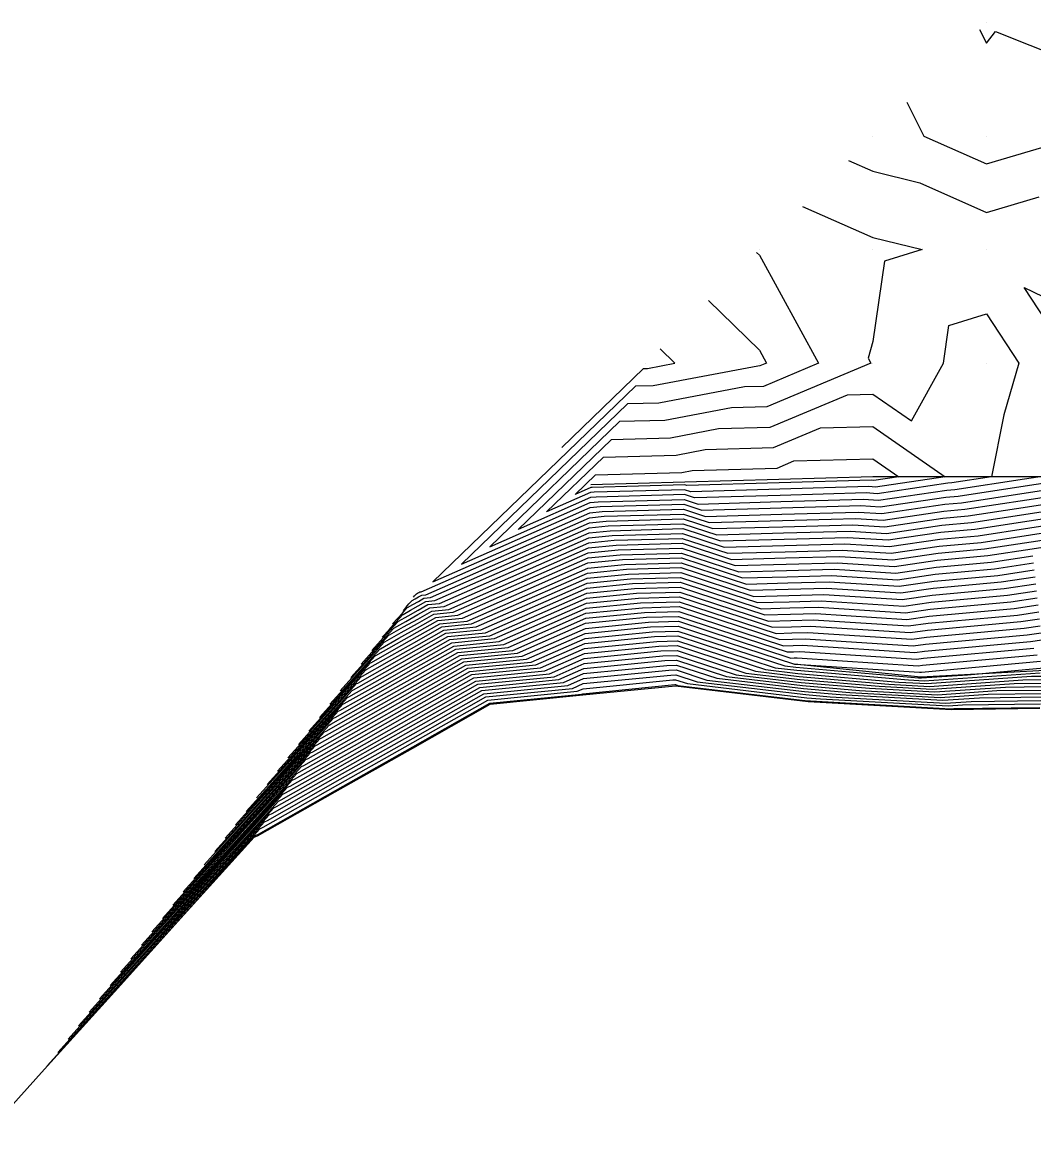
# Model space of a CAD drawing. Extents: x 2188792 to 2191981, y 386090 to 389710.
# Drawn here: x 2191185.3 to 2191274.3, y 389281.3 to 389380.3 of the extents above; entities that cross this region are included whole.
import ezdxf

# ---------------------------------------------------------------- set-up
doc = ezdxf.new("R2010")
doc.units = 0
for name, color, linetype in [('DTM Contours Major', 7, 'Continuous'), ('DTM Contours Minor', 7, 'Continuous'), ('Exist DTM QL2 LIDAR Elevation Point', 7, 'Continuous'), ('PH Exist DTM Breakline', 7, 'Continuous')]:
    doc.layers.add(name, color=color, linetype=linetype)

msp = doc.modelspace()

# ---------------------------------------------------------------- linework, layer by layer
at = {"layer": 'DTM Contours Major'}
for points in [[(2191269.62, 389379.723), (2191270.228, 389378.509), (2191271.009, 389379.549), (2191280.229, 389375.863)], [(2191245.733, 389355.835), (2191250.226, 389351.463), (2191250.848, 389350.328), (2191250.267, 389350.084), (2191250.07, 389350.079), (2191240.876, 389348.346), (2191239.308, 389348.302), (2191221.462, 389331.086), (2191235.285, 389337.162), (2191236.368, 389337.269), (2191243.55, 389337.472), (2191245.479, 389336.841), (2191252.204, 389337.032), (2191258.928, 389337.222), (2191260.999, 389337.088), (2191266.558, 389337.909), (2191268.032, 389338.042), (2191273.713, 389338.913), (2191280.106, 389339.894)], [(2191243.65, 389339.618), (2191235.478, 389339.387), (2191235.369, 389339.376), (2191233.98, 389338.765), (2191235.774, 389340.496), (2191243.382, 389340.712), (2191244.306, 389340.886), (2191251.776, 389341.097), (2191253.261, 389341.719), (2191260.227, 389341.917), (2191262.51, 389340.327), (2191260.305, 389340.001), (2191260.097, 389340.015), (2191251.97, 389339.785), (2191243.844, 389339.555), (2191243.65, 389339.618)], [(2191216.07, 389325.012), (2191216.845, 389325.87), (2191217.62, 389326.728), (2191218.396, 389327.585), (2191218.431, 389327.602), (2191219.293, 389328.089), (2191220.155, 389328.576), (2191221.016, 389329.063), (2191222.043, 389329.165), (2191235.2, 389334.948), (2191237.258, 389335.151), (2191243.449, 389335.327), (2191247.113, 389334.128), (2191252.437, 389334.279), (2191257.76, 389334.429), (2191261.694, 389334.176), (2191266.13, 389334.831), (2191269.48, 389335.133), (2191274.043, 389335.833), (2191279.179, 389336.62)], [(2191211.459, 389319.115), (2191213.095, 389320.925), (2191214.731, 389322.734), (2191216.367, 389324.544), (2191216.443, 389324.578), (2191218.261, 389325.606), (2191220.079, 389326.634), (2191221.897, 389327.662), (2191224.063, 389327.876), (2191235.115, 389332.734), (2191238.148, 389333.034), (2191243.348, 389333.181), (2191248.747, 389331.415), (2191252.67, 389331.526), (2191256.592, 389331.637), (2191262.389, 389331.263), (2191265.702, 389331.752), (2191270.928, 389332.224), (2191274.374, 389332.752)], [(2191206.849, 389313.218), (2191209.346, 389315.979), (2191211.842, 389318.741), (2191214.339, 389321.502), (2191214.454, 389321.555), (2191217.228, 389323.124), (2191220.003, 389324.693), (2191222.777, 389326.261), (2191226.083, 389326.588), (2191235.03, 389330.52), (2191239.038, 389330.916), (2191243.248, 389331.035), (2191250.382, 389328.702), (2191252.903, 389328.773), (2191255.424, 389328.844), (2191263.083, 389328.35), (2191265.273, 389328.673), (2191272.376, 389329.314), (2191274.704, 389329.671)], [(2191202.239, 389307.321), (2191205.596, 389311.034), (2191208.953, 389314.747), (2191212.31, 389318.461), (2191212.465, 389318.532), (2191216.196, 389320.641), (2191219.927, 389322.751), (2191223.657, 389324.86), (2191228.103, 389325.299), (2191234.945, 389328.306), (2191239.928, 389328.798), (2191243.147, 389328.889), (2191252.016, 389325.988), (2191253.136, 389326.02), (2191254.256, 389326.052), (2191263.778, 389325.437), (2191264.845, 389325.595), (2191273.824, 389326.405), (2191275.034, 389326.59)], [(2191197.629, 389301.423), (2191201.847, 389306.089), (2191206.064, 389310.754), (2191210.282, 389315.419), (2191210.477, 389315.508), (2191215.164, 389318.159), (2191219.85, 389320.809), (2191224.537, 389323.459), (2191230.123, 389324.01), (2191234.86, 389326.093), (2191240.818, 389326.68), (2191243.046, 389326.743), (2191252.463, 389323.663), (2191253.42, 389323.55), (2191264.224, 389322.623), (2191264.497, 389322.608), (2191268.546, 389322.889), (2191275.272, 389323.496)], [(2191193.019, 389295.526), (2191198.097, 389301.143), (2191203.175, 389306.76), (2191208.254, 389312.377), (2191208.488, 389312.485), (2191214.131, 389315.676), (2191219.774, 389318.867), (2191225.418, 389322.058), (2191232.143, 389322.722), (2191234.775, 389323.879), (2191241.707, 389324.563), (2191242.946, 389324.598), (2191248.178, 389322.886), (2191253.909, 389322.21), (2191259.911, 389321.695), (2191265.676, 389321.377), (2191271.904, 389321.809), (2191275.195, 389321.852)], [(2191188.408, 389289.629), (2191194.347, 389296.198), (2191200.286, 389302.767), (2191206.225, 389309.336), (2191206.499, 389309.462), (2191213.099, 389313.193), (2191219.698, 389316.925), (2191226.298, 389320.657), (2191234.164, 389321.433), (2191234.69, 389321.665), (2191242.597, 389322.445), (2191242.845, 389322.452), (2191243.892, 389322.109), (2191254.397, 389320.87), (2191255.598, 389320.767), (2191266.855, 389320.146), (2191268.102, 389320.232), (2191274.981, 389320.322)]]:
    msp.add_lwpolyline(points, dxfattribs=at)
at = {"layer": 'DTM Contours Minor'}
for points in [[(2191263.222, 389373.324), (2191264.721, 389370.33), (2191270.228, 389367.873), (2191278.487, 389370.33)], [(2191258.076, 389368.179), (2191260.227, 389367.225), (2191264.34, 389366.216), (2191270.228, 389363.59), (2191274.87, 389364.971)], [(2191254.033, 389364.135), (2191260.227, 389361.388), (2191264.549, 389360.329), (2191261.254, 389359.302), (2191260.227, 389352.225), (2191259.795, 389350.76), (2191260.032, 389350.328), (2191250.871, 389346.489), (2191247.764, 389346.401), (2191241.878, 389345.292), (2191237.894, 389345.18), (2191226.469, 389334.158), (2191235.319, 389338.048), (2191236.012, 389338.116), (2191243.59, 389338.331), (2191244.825, 389337.927), (2191252.11, 389338.133), (2191259.396, 389338.339), (2191260.722, 389338.253), (2191266.729, 389339.141), (2191267.452, 389339.206), (2191273.581, 389340.146), (2191274.762, 389340.327)], [(2191249.978, 389360.08), (2191250.226, 389359.839), (2191255.44, 389350.328), (2191250.569, 389348.287), (2191248.917, 389348.24), (2191241.377, 389346.819), (2191238.601, 389346.741), (2191223.966, 389332.622), (2191235.302, 389337.605), (2191236.19, 389337.693), (2191243.57, 389337.901), (2191245.152, 389337.384), (2191252.157, 389337.582), (2191259.162, 389337.781), (2191260.86, 389337.671), (2191266.644, 389338.525), (2191267.742, 389338.624), (2191273.647, 389339.53), (2191278.847, 389340.327)], [(2191277.915, 389350.328), (2191273.559, 389356.997), (2191280.229, 389353.763)], [(2191243.61, 389338.76), (2191235.834, 389338.54), (2191235.336, 389338.49), (2191228.973, 389335.693), (2191237.188, 389343.619), (2191242.379, 389343.766), (2191246.612, 389344.563), (2191251.172, 389344.692), (2191257.972, 389347.541), (2191260.227, 389347.605), (2191263.616, 389345.245), (2191266.429, 389350.328), (2191266.91, 389353.645), (2191270.228, 389354.679), (2191273.07, 389350.328), (2191271.741, 389345.79), (2191270.678, 389340.327), (2191267.163, 389339.788), (2191266.815, 389339.756), (2191260.583, 389338.836), (2191259.629, 389338.898), (2191252.064, 389338.683), (2191244.498, 389338.469), (2191243.61, 389338.76)], [(2191232.81, 389342.913), (2191240.015, 389349.863), (2191240.374, 389349.873), (2191242.786, 389350.328), (2191241.488, 389351.591)], [(2191243.63, 389339.189), (2191235.656, 389338.963), (2191235.352, 389338.933), (2191231.476, 389337.229), (2191236.481, 389342.057), (2191242.88, 389342.239), (2191245.459, 389342.724), (2191251.474, 389342.895), (2191255.616, 389344.63), (2191260.227, 389344.761), (2191266.594, 389340.327), (2191260.444, 389339.419), (2191259.863, 389339.456), (2191252.017, 389339.234), (2191244.171, 389339.012), (2191243.63, 389339.189)], [(2191218.836, 389328.551), (2191219.095, 389328.837), (2191219.354, 389329.124), (2191219.613, 389329.41), (2191219.625, 389329.416), (2191219.913, 389329.579), (2191220.2, 389329.741), (2191220.488, 389329.904), (2191220.831, 389329.938), (2191235.251, 389336.277), (2191236.724, 389336.422), (2191243.509, 389336.614), (2191246.132, 389335.756), (2191252.297, 389335.931), (2191258.461, 389336.105), (2191261.277, 389335.923), (2191266.387, 389336.678), (2191268.611, 389336.878), (2191273.845, 389337.681), (2191279.735, 389338.584)], [(2191219.758, 389329.73), (2191219.845, 389329.826), (2191219.932, 389329.922), (2191220.018, 389330.019), (2191220.022, 389330.02), (2191220.119, 389330.075), (2191220.216, 389330.13), (2191220.312, 389330.184), (2191220.427, 389330.196), (2191235.268, 389336.719), (2191236.546, 389336.845), (2191243.53, 389337.043), (2191245.806, 389336.299), (2191252.25, 389336.481), (2191258.695, 389336.664), (2191261.138, 389336.506), (2191266.472, 389337.293), (2191268.321, 389337.46), (2191273.779, 389338.297), (2191279.921, 389339.239)], [(2191217.914, 389327.371), (2191218.345, 389327.848), (2191218.776, 389328.325), (2191219.207, 389328.802), (2191219.227, 389328.811), (2191219.706, 389329.082), (2191220.185, 389329.353), (2191220.664, 389329.624), (2191221.235, 389329.68), (2191235.234, 389335.834), (2191236.902, 389335.998), (2191243.489, 389336.185), (2191246.459, 389335.213), (2191252.343, 389335.38), (2191258.228, 389335.546), (2191261.416, 389335.341), (2191266.301, 389336.062), (2191268.9, 389336.297), (2191273.911, 389337.065), (2191279.55, 389337.93)], [(2191216.992, 389326.192), (2191217.595, 389326.859), (2191218.198, 389327.526), (2191218.801, 389328.194), (2191218.829, 389328.206), (2191219.5, 389328.585), (2191220.17, 389328.965), (2191220.84, 389329.344), (2191221.639, 389329.422), (2191235.217, 389335.391), (2191237.08, 389335.575), (2191243.469, 389335.756), (2191246.786, 389334.671), (2191252.39, 389334.829), (2191257.994, 389334.988), (2191261.555, 389334.758), (2191266.215, 389335.446), (2191269.19, 389335.715), (2191273.977, 389336.449), (2191279.364, 389337.275)], [(2191215.147, 389323.833), (2191216.095, 389324.881), (2191217.042, 389325.929), (2191217.99, 389326.977), (2191218.034, 389326.997), (2191219.087, 389327.592), (2191220.14, 389328.188), (2191221.192, 389328.783), (2191222.447, 389328.907), (2191235.183, 389334.505), (2191237.436, 389334.728), (2191243.429, 389334.897), (2191247.44, 389333.585), (2191252.483, 389333.728), (2191257.527, 389333.871), (2191261.833, 389333.593), (2191266.044, 389334.215), (2191269.769, 389334.551), (2191274.109, 389335.217), (2191278.993, 389335.965)], [(2191213.303, 389321.474), (2191214.595, 389322.903), (2191215.887, 389324.332), (2191217.179, 389325.76), (2191217.238, 389325.788), (2191218.674, 389326.599), (2191220.109, 389327.411), (2191221.545, 389328.223), (2191223.255, 389328.392), (2191235.149, 389333.62), (2191237.792, 389333.881), (2191243.389, 389334.039), (2191248.094, 389332.5), (2191252.577, 389332.627), (2191257.06, 389332.754), (2191262.111, 389332.428), (2191265.873, 389332.983), (2191270.348, 389333.387), (2191274.242, 389333.984), (2191278.622, 389334.656)], [(2191214.225, 389322.653), (2191215.345, 389323.892), (2191216.465, 389325.13), (2191217.584, 389326.369), (2191217.636, 389326.392), (2191218.88, 389327.096), (2191220.124, 389327.799), (2191221.368, 389328.503), (2191222.851, 389328.649), (2191235.166, 389334.063), (2191237.614, 389334.304), (2191243.409, 389334.468), (2191247.767, 389333.043), (2191252.53, 389333.178), (2191257.293, 389333.312), (2191261.972, 389333.01), (2191265.959, 389333.599), (2191270.059, 389333.969), (2191274.176, 389334.6), (2191278.808, 389335.311)], [(2191212.381, 389320.295), (2191213.845, 389321.914), (2191215.309, 389323.533), (2191216.773, 389325.152), (2191216.841, 389325.183), (2191218.467, 389326.103), (2191220.094, 389327.023), (2191221.721, 389327.943), (2191223.659, 389328.134), (2191235.132, 389333.177), (2191237.97, 389333.457), (2191243.369, 389333.61), (2191248.42, 389331.957), (2191252.623, 389332.076), (2191256.826, 389332.195), (2191262.25, 389331.845), (2191265.787, 389332.368), (2191270.638, 389332.805), (2191274.308, 389333.368)], [(2191210.537, 389317.936), (2191212.345, 389319.936), (2191214.153, 389321.936), (2191215.962, 389323.935), (2191216.045, 389323.974), (2191218.054, 389325.11), (2191220.063, 389326.246), (2191222.073, 389327.382), (2191224.467, 389327.618), (2191235.098, 389332.291), (2191238.326, 389332.61), (2191243.328, 389332.752), (2191249.074, 389330.872), (2191252.716, 389330.975), (2191256.359, 389331.078), (2191262.528, 389330.68), (2191265.616, 389331.136), (2191271.217, 389331.642), (2191274.44, 389332.136)], [(2191207.771, 389314.397), (2191210.096, 389316.968), (2191212.42, 389319.539), (2191214.745, 389322.111), (2191214.852, 389322.16), (2191217.435, 389323.62), (2191220.018, 389325.081), (2191222.601, 389326.542), (2191225.679, 389326.845), (2191235.047, 389330.963), (2191238.86, 389331.339), (2191243.268, 389331.464), (2191250.055, 389329.244), (2191252.856, 389329.324), (2191255.658, 389329.403), (2191262.944, 389328.933), (2191265.359, 389329.289), (2191272.086, 389329.896), (2191274.638, 389330.287)], [(2191208.693, 389315.577), (2191210.846, 389317.957), (2191212.998, 389320.338), (2191215.15, 389322.719), (2191215.25, 389322.764), (2191217.641, 389324.117), (2191220.033, 389325.469), (2191222.425, 389326.822), (2191225.275, 389327.103), (2191235.064, 389331.406), (2191238.682, 389331.763), (2191243.288, 389331.893), (2191249.728, 389329.787), (2191252.81, 389329.874), (2191255.892, 389329.961), (2191262.805, 389329.515), (2191265.445, 389329.905), (2191271.796, 389330.478), (2191274.572, 389330.903)], [(2191209.615, 389316.756), (2191211.595, 389318.947), (2191213.576, 389321.137), (2191215.556, 389323.327), (2191215.647, 389323.369), (2191217.848, 389324.613), (2191220.048, 389325.858), (2191222.249, 389327.102), (2191224.871, 389327.361), (2191235.081, 389331.849), (2191238.504, 389332.186), (2191243.308, 389332.322), (2191249.401, 389330.33), (2191252.763, 389330.425), (2191256.125, 389330.52), (2191262.667, 389330.098), (2191265.53, 389330.521), (2191271.507, 389331.06), (2191274.506, 389331.52)], [(2191205.927, 389312.038), (2191208.596, 389314.99), (2191211.264, 389317.942), (2191213.933, 389320.894), (2191214.056, 389320.95), (2191217.022, 389322.627), (2191219.987, 389324.304), (2191222.953, 389325.981), (2191226.487, 389326.33), (2191235.013, 389330.078), (2191239.216, 389330.492), (2191243.228, 389330.606), (2191250.708, 389328.159), (2191252.95, 389328.222), (2191255.191, 389328.286), (2191263.222, 389327.767), (2191265.188, 389328.058), (2191272.665, 389328.732), (2191274.77, 389329.055)], [(2191204.083, 389309.68), (2191207.096, 389313.012), (2191210.109, 389316.345), (2191213.122, 389319.677), (2191213.261, 389319.741), (2191216.609, 389321.634), (2191219.957, 389323.527), (2191223.305, 389325.421), (2191227.295, 389325.814), (2191234.979, 389329.192), (2191239.572, 389329.645), (2191243.187, 389329.748), (2191251.362, 389327.074), (2191253.043, 389327.121), (2191254.724, 389327.169), (2191263.5, 389326.602), (2191265.016, 389326.826), (2191273.245, 389327.569), (2191274.902, 389327.823)], [(2191205.005, 389310.859), (2191207.846, 389314.001), (2191210.687, 389317.143), (2191213.527, 389320.286), (2191213.659, 389320.346), (2191216.815, 389322.131), (2191219.972, 389323.916), (2191223.129, 389325.701), (2191226.891, 389326.072), (2191234.996, 389329.635), (2191239.394, 389330.069), (2191243.207, 389330.177), (2191251.035, 389327.616), (2191252.996, 389327.672), (2191254.957, 389327.727), (2191263.361, 389327.185), (2191265.102, 389327.442), (2191272.955, 389328.15), (2191274.836, 389328.439)], [(2191203.161, 389308.5), (2191206.346, 389312.023), (2191209.531, 389315.546), (2191212.716, 389319.069), (2191212.863, 389319.136), (2191216.402, 389321.138), (2191219.942, 389323.139), (2191223.481, 389325.14), (2191227.699, 389325.557), (2191234.962, 389328.749), (2191239.75, 389329.222), (2191243.167, 389329.318), (2191251.689, 389326.531), (2191253.089, 389326.571), (2191254.49, 389326.61), (2191263.639, 389326.02), (2191264.931, 389326.21), (2191273.534, 389326.987), (2191274.968, 389327.207)], [(2191199.473, 389303.782), (2191203.346, 389308.067), (2191207.22, 389312.351), (2191211.093, 389316.636), (2191211.272, 389316.718), (2191215.576, 389319.152), (2191219.881, 389321.586), (2191224.185, 389324.02), (2191229.315, 389324.526), (2191234.894, 389326.978), (2191240.462, 389327.527), (2191243.087, 389327.602), (2191252.996, 389324.36), (2191253.276, 389324.368), (2191253.555, 389324.376), (2191264.195, 389323.69), (2191264.588, 389323.748), (2191274.693, 389324.659)], [(2191200.395, 389304.962), (2191204.096, 389309.056), (2191207.798, 389313.15), (2191211.499, 389317.244), (2191211.67, 389317.322), (2191215.783, 389319.648), (2191219.896, 389321.974), (2191224.009, 389324.3), (2191228.911, 389324.784), (2191234.911, 389327.421), (2191240.284, 389327.951), (2191243.107, 389328.031), (2191252.67, 389324.903), (2191253.229, 389324.919), (2191253.789, 389324.935), (2191264.056, 389324.272), (2191264.674, 389324.363), (2191274.403, 389325.241)], [(2191201.317, 389306.141), (2191204.846, 389310.045), (2191208.375, 389313.949), (2191211.905, 389317.852), (2191212.068, 389317.927), (2191215.989, 389320.145), (2191219.911, 389322.362), (2191223.833, 389324.58), (2191228.507, 389325.041), (2191234.928, 389327.864), (2191240.106, 389328.375), (2191243.127, 389328.46), (2191252.343, 389325.446), (2191253.183, 389325.469), (2191254.023, 389325.493), (2191263.917, 389324.855), (2191264.759, 389324.979), (2191274.113, 389325.823), (2191275.1, 389325.974)], [(2191198.551, 389302.603), (2191202.596, 389307.078), (2191206.642, 389311.553), (2191210.688, 389316.027), (2191210.874, 389316.113), (2191215.37, 389318.655), (2191219.866, 389321.197), (2191224.361, 389323.739), (2191229.719, 389324.268), (2191234.877, 389326.535), (2191240.64, 389327.104), (2191243.067, 389327.173), (2191253.32, 389323.819), (2191253.323, 389323.818), (2191253.361, 389323.815), (2191264.334, 389323.107), (2191264.502, 389323.132), (2191274.982, 389324.077)], [(2191195.785, 389299.064), (2191200.347, 389304.11), (2191204.909, 389309.156), (2191209.471, 389314.202), (2191209.681, 389314.299), (2191214.751, 389317.166), (2191219.82, 389320.032), (2191224.889, 389322.899), (2191230.931, 389323.495), (2191234.826, 389325.207), (2191241.173, 389325.833), (2191243.006, 389325.885), (2191250.749, 389323.353), (2191253.616, 389323.014), (2191262.499, 389322.252), (2191264.968, 389322.115), (2191274.185, 389322.755), (2191275.324, 389322.769)], [(2191196.707, 389300.244), (2191201.097, 389305.1), (2191205.486, 389309.955), (2191209.876, 389314.811), (2191210.079, 389314.904), (2191214.957, 389317.662), (2191219.835, 389320.421), (2191224.713, 389323.179), (2191230.527, 389323.753), (2191234.843, 389325.65), (2191240.995, 389326.257), (2191243.026, 389326.314), (2191251.606, 389323.508), (2191253.518, 389323.282), (2191263.361, 389322.437), (2191264.732, 389322.362), (2191274.946, 389323.07)], [(2191193.941, 389296.706), (2191198.847, 389302.132), (2191203.753, 389307.559), (2191208.659, 389312.986), (2191208.886, 389313.09), (2191214.338, 389316.173), (2191219.79, 389319.255), (2191225.241, 389322.338), (2191231.739, 389322.98), (2191234.792, 389324.321), (2191241.529, 389324.986), (2191242.966, 389325.027), (2191249.035, 389323.042), (2191253.811, 389322.478), (2191260.773, 389321.88), (2191265.44, 389321.623), (2191272.664, 389322.124), (2191275.238, 389322.158)], [(2191194.863, 389297.885), (2191199.597, 389303.121), (2191204.331, 389308.358), (2191209.065, 389313.594), (2191209.283, 389313.694), (2191214.544, 389316.669), (2191219.805, 389319.644), (2191225.065, 389322.619), (2191231.335, 389323.237), (2191234.809, 389324.764), (2191241.351, 389325.41), (2191242.986, 389325.456), (2191249.892, 389323.197), (2191253.713, 389322.746), (2191261.636, 389322.066), (2191265.204, 389321.869), (2191273.425, 389322.439), (2191275.281, 389322.464)], [(2191191.174, 389293.167), (2191196.597, 389299.165), (2191202.02, 389305.163), (2191207.442, 389311.161), (2191207.692, 389311.276), (2191213.718, 389314.683), (2191219.744, 389318.09), (2191225.77, 389321.498), (2191232.951, 389322.206), (2191234.741, 389322.993), (2191242.063, 389323.716), (2191242.905, 389323.739), (2191246.463, 389322.576), (2191254.104, 389321.674), (2191258.186, 389321.324), (2191266.148, 389320.884), (2191270.383, 389321.178), (2191275.109, 389321.24)], [(2191192.097, 389294.347), (2191197.347, 389300.154), (2191202.597, 389305.962), (2191207.848, 389311.769), (2191208.09, 389311.88), (2191213.925, 389315.179), (2191219.759, 389318.479), (2191225.594, 389321.778), (2191232.547, 389322.464), (2191234.758, 389323.436), (2191241.885, 389324.139), (2191242.926, 389324.169), (2191247.32, 389322.731), (2191254.006, 389321.942), (2191259.048, 389321.509), (2191265.912, 389321.131), (2191271.143, 389321.493), (2191275.152, 389321.546)], [(2191189.33, 389290.808), (2191195.097, 389297.187), (2191200.864, 389303.566), (2191206.631, 389309.944), (2191206.897, 389310.066), (2191213.305, 389313.69), (2191219.713, 389317.314), (2191226.122, 389320.937), (2191233.76, 389321.691), (2191234.707, 389322.107), (2191242.419, 389322.868), (2191242.865, 389322.881), (2191244.749, 389322.265), (2191254.299, 389321.138), (2191256.46, 389320.952), (2191266.619, 389320.392), (2191268.862, 389320.548), (2191275.024, 389320.628)], [(2191190.252, 389291.988), (2191195.847, 389298.176), (2191201.442, 389304.364), (2191207.037, 389310.553), (2191207.295, 389310.671), (2191213.512, 389314.186), (2191219.729, 389317.702), (2191225.946, 389321.218), (2191233.356, 389321.949), (2191234.724, 389322.55), (2191242.241, 389323.292), (2191242.885, 389323.31), (2191245.606, 389322.42), (2191254.201, 389321.406), (2191257.323, 389321.138), (2191266.383, 389320.638), (2191269.623, 389320.863), (2191275.066, 389320.934)], [(2191187.486, 389288.449), (2191193.597, 389295.209), (2191199.708, 389301.968), (2191205.819, 389308.728), (2191206.102, 389308.857), (2191212.892, 389312.697), (2191219.683, 389316.537), (2191226.474, 389320.377), (2191234.568, 389321.175), (2191234.673, 389321.222), (2191242.775, 389322.021), (2191242.825, 389322.023), (2191243.035, 389321.954), (2191254.494, 389320.602), (2191254.735, 389320.581), (2191267.091, 389319.9), (2191267.341, 389319.917), (2191274.938, 389320.016)]]:
    msp.add_lwpolyline(points, dxfattribs=at)
at = {"layer": 'Exist DTM QL2 LIDAR Elevation Point'}
for p, q in [((2191270.228, 389380.331), (2191270.228, 389380.331)), ((2191260.227, 389370.33), (2191260.227, 389370.33)), ((2191270.228, 389370.33), (2191270.228, 389370.33)), ((2191250.226, 389360.329), (2191250.226, 389360.329)), ((2191260.227, 389360.329), (2191260.227, 389360.329)), ((2191270.228, 389360.329), (2191270.228, 389360.329)), ((2191240.225, 389350.328), (2191240.225, 389350.328)), ((2191250.226, 389350.328), (2191250.226, 389350.328)), ((2191260.227, 389350.328), (2191260.227, 389350.328)), ((2191270.228, 389350.328), (2191270.228, 389350.328)), ((2191220.223, 389330.326), (2191220.223, 389330.326))]:
    msp.add_line(p, q, dxfattribs=at)
at = {"layer": 'PH Exist DTM Breakline'}
for points in [[(2191390.24, 389320.325), (2191382.833, 389324.36), (2191375.426, 389328.395), (2191370.464, 389330.812), (2191364.839, 389332.401), (2191359.356, 389334.653), (2191353.825, 389336.846), (2191347.03, 389338.586), (2191340.235, 389340.327), (2191332.935, 389341.28), (2191325.636, 389342.234), (2191318.337, 389343.188), (2191309.284, 389341.757), (2191300.231, 389340.327), (2191293.564, 389340.327), (2191286.896, 389340.327), (2191280.229, 389340.327), (2191273.562, 389340.327), (2191266.894, 389340.327), (2191260.227, 389340.327), (2191251.944, 389340.092), (2191243.662, 389339.858), (2191235.379, 389339.624)], [(2191337.877, 389328.381), (2191333.378, 389330.771), (2191327.659, 389332.114), (2191323.59, 389331.987), (2191315.89, 389332.042), (2191308.241, 389331.631), (2191301.443, 389329.167), (2191295.096, 389325.914), (2191291.048, 389324.638), (2191283.161, 389323.521), (2191275.392, 389323.255), (2191264.438, 389322.669), (2191253.322, 389323.819)], [(2191181.101, 389281.346), (2191187.255, 389288.153), (2191193.409, 389294.961), (2191199.563, 389301.768), (2191205.718, 389308.575), (2191206.002, 389308.705), (2191212.84, 389312.572), (2191219.679, 389316.439), (2191226.518, 389320.307), (2191234.669, 389321.111), (2191242.82, 389321.915), (2191254.519, 389320.534), (2191267.15, 389319.838), (2191274.927, 389319.939)]]:
    msp.add_lwpolyline(points, dxfattribs=at)

doc.saveas('drawing.dxf')
